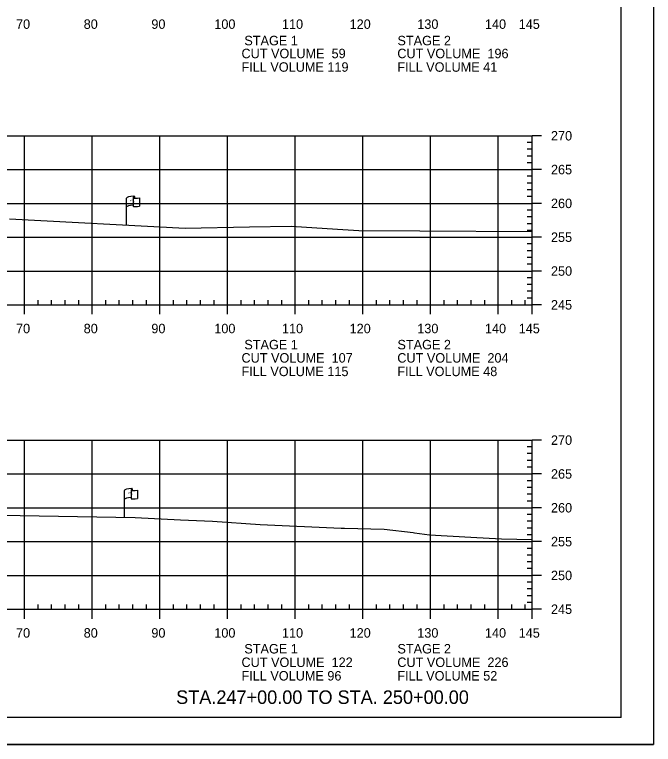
# Model space of a CAD drawing. Extents: x 1365647 to 1367999, y 387113 to 400173.
# Drawn here: x 1365962.6 to 1366057, y 393559.5 to 393667.4 of the extents above; entities that cross this region are included whole.
import ezdxf

# ---------------------------------------------------------------- set-up
doc = ezdxf.new("R2010")
doc.units = 0
for name, color, linetype in [('E_Existing ROW', 7, 'Continuous'), ('R_Axis', 7, 'Continuous'), ('R_Axis Annot', 7, 'Continuous'), ('R_Border', 7, 'Continuous'), ('R_Draft', 7, 'Continuous'), ('R_Exist Surface', 7, 'Continuous'), ('R_Grid', 7, 'Continuous'), ('R_No Plot', 7, 'Continuous')]:
    doc.layers.add(name, color=color, linetype=linetype)

msp = doc.modelspace()

# ---------------------------------------------------------------- linework, layer by layer
at = {"layer": 'E_Existing ROW'}
for p, q in [((1365980.15, 393640.37), (1365980.15, 393640.36)), ((1365980.15, 393640.36), (1365980.15, 393639.13)), ((1365980.32, 393640.53), (1365980.32, 393640.29)), ((1365979.16, 393636.33), (1365979.16, 393640.28)), ((1365981.09, 393640.34), (1365981.09, 393639.1)), ((1365980.01, 393597.31), (1365980.01, 393597.07)), ((1365978.84, 393593.11), (1365978.84, 393597.06)), ((1365979.84, 393597.15), (1365979.84, 393597.14)), ((1365979.84, 393597.14), (1365979.84, 393595.91)), ((1365980.77, 393597.12), (1365980.77, 393595.87))]:
    msp.add_line(p, q, dxfattribs=at)
for centre, radius, start, end in [((1365980.23, 393640.37), 0.078, 88.6458, 274.2828), ((1365980.24, 393640.53), 0.0783, 263.0712, 93.9564), ((1365980.23, 393639.13), 0.0783, 180, 273.9564), ((1365979.92, 393597.15), 0.078, 88.6458, 274.2828), ((1365979.93, 393597.31), 0.0783, 263.0712, 93.9564), ((1365979.92, 393595.91), 0.0783, 180, 273.9564)]:
    msp.add_arc(centre, radius, start, end, dxfattribs=at)
for centre, major_axis, ratio, start_param, end_param in [((1365980.74, 393640.32), (-1.58, -0.04), 0.19887, 5.030368, 6.283185), ((1365980.73, 393639), (-1.58, -0.04), 0.19887, 5.083035, 6.194897), ((1365981.45, 393640.44), (-1.23, -0.13), 0.052933, 0.159456, 1.268315), ((1365981.45, 393639.2), (-1.23, -0.13), 0.052933, 0.159456, 1.268315), ((1365980.43, 393597.1), (-1.58, -0.04), 0.19887, 5.030368, 6.283185), ((1365981.13, 393597.22), (-1.23, -0.13), 0.052933, 0.159456, 1.268315), ((1365980.42, 393595.78), (-1.58, -0.04), 0.19887, 5.083035, 6.194897), ((1365981.13, 393595.98), (-1.23, -0.13), 0.052933, 0.159456, 1.268315)]:
    msp.add_ellipse(centre, major_axis=major_axis, ratio=ratio, start_param=start_param, end_param=end_param, dxfattribs=at)
at = {"layer": 'R_Axis'}
for p, q in [((1366039.09, 393624.52), (1366039.09, 393649.52)), ((1366040.49, 393649.52), (1366039.09, 393649.52)), ((1366039.09, 393648.52), (1366038.39, 393648.52)), ((1366039.09, 393647.52), (1366038.39, 393647.52)), ((1366039.09, 393646.52), (1366038.39, 393646.52)), ((1366039.09, 393645.52), (1366038.39, 393645.52)), ((1366040.49, 393644.52), (1366039.09, 393644.52)), ((1366039.09, 393643.52), (1366038.39, 393643.52)), ((1366039.09, 393642.52), (1366038.39, 393642.52)), ((1366039.09, 393641.52), (1366038.39, 393641.52)), ((1366039.09, 393640.52), (1366038.39, 393640.52)), ((1366040.49, 393639.52), (1366039.09, 393639.52)), ((1366039.09, 393638.52), (1366038.39, 393638.52)), ((1366039.09, 393637.52), (1366038.39, 393637.52)), ((1366039.09, 393636.52), (1366038.39, 393636.52)), ((1366039.09, 393635.52), (1366038.39, 393635.52)), ((1366040.49, 393634.52), (1366039.09, 393634.52)), ((1366039.09, 393633.52), (1366038.39, 393633.52)), ((1366039.09, 393632.52), (1366038.39, 393632.52)), ((1366039.09, 393631.52), (1366038.39, 393631.52)), ((1366039.09, 393630.52), (1366038.39, 393630.52)), ((1366039.09, 393628.52), (1366038.39, 393628.52)), ((1366040.49, 393629.52), (1366039.09, 393629.52)), ((1366039.09, 393627.52), (1366038.39, 393627.52)), ((1366039.09, 393626.52), (1366038.39, 393626.52)), ((1366039.09, 393625.52), (1366038.39, 393625.52)), ((1365749.09, 393624.52), (1366039.09, 393624.52)), ((1365964.09, 393623.12), (1365964.09, 393624.52)), ((1365966.09, 393624.52), (1365966.09, 393625.22)), ((1365968.09, 393624.52), (1365968.09, 393625.22)), ((1365970.09, 393624.52), (1365970.09, 393625.22)), ((1365972.09, 393624.52), (1365972.09, 393625.22)), ((1365974.09, 393623.12), (1365974.09, 393624.52)), ((1365976.09, 393624.52), (1365976.09, 393625.22)), ((1365978.09, 393624.52), (1365978.09, 393625.22)), ((1365980.09, 393624.52), (1365980.09, 393625.22)), ((1365982.09, 393624.52), (1365982.09, 393625.22)), ((1365984.09, 393623.12), (1365984.09, 393624.52)), ((1365986.09, 393624.52), (1365986.09, 393625.22)), ((1365988.09, 393624.52), (1365988.09, 393625.22)), ((1365990.09, 393624.52), (1365990.09, 393625.22)), ((1365992.09, 393624.52), (1365992.09, 393625.22)), ((1365994.09, 393623.12), (1365994.09, 393624.52)), ((1365996.09, 393624.52), (1365996.09, 393625.22)), ((1365998.09, 393624.52), (1365998.09, 393625.22)), ((1366000.09, 393624.52), (1366000.09, 393625.22)), ((1366002.09, 393624.52), (1366002.09, 393625.22)), ((1366004.09, 393623.12), (1366004.09, 393624.52)), ((1366006.09, 393624.52), (1366006.09, 393625.22)), ((1366008.09, 393624.52), (1366008.09, 393625.22)), ((1366010.09, 393624.52), (1366010.09, 393625.22)), ((1366012.09, 393624.52), (1366012.09, 393625.22)), ((1366014.09, 393623.12), (1366014.09, 393624.52)), ((1366016.09, 393624.52), (1366016.09, 393625.22)), ((1366018.09, 393624.52), (1366018.09, 393625.22)), ((1366020.09, 393624.52), (1366020.09, 393625.22)), ((1366022.09, 393624.52), (1366022.09, 393625.22)), ((1366024.09, 393623.12), (1366024.09, 393624.52)), ((1366026.09, 393624.52), (1366026.09, 393625.22)), ((1366028.09, 393624.52), (1366028.09, 393625.22)), ((1366030.09, 393624.52), (1366030.09, 393625.22)), ((1366032.09, 393624.52), (1366032.09, 393625.22)), ((1366034.09, 393623.12), (1366034.09, 393624.52)), ((1366036.09, 393624.52), (1366036.09, 393625.22)), ((1366038.09, 393624.52), (1366038.09, 393625.22)), ((1366039.09, 393623.12), (1366039.09, 393624.52)), ((1366040.49, 393624.52), (1366039.09, 393624.52)), ((1366039.09, 393579.52), (1366039.09, 393604.52)), ((1366040.49, 393604.52), (1366039.09, 393604.52)), ((1366039.09, 393603.52), (1366038.39, 393603.52)), ((1366039.09, 393602.52), (1366038.39, 393602.52)), ((1366039.09, 393601.52), (1366038.39, 393601.52)), ((1366039.09, 393600.52), (1366038.39, 393600.52)), ((1366040.49, 393599.52), (1366039.09, 393599.52)), ((1366039.09, 393598.52), (1366038.39, 393598.52)), ((1366039.09, 393597.52), (1366038.39, 393597.52)), ((1366039.09, 393596.52), (1366038.39, 393596.52)), ((1366039.09, 393595.52), (1366038.39, 393595.52)), ((1366040.49, 393594.52), (1366039.09, 393594.52)), ((1366039.09, 393593.52), (1366038.39, 393593.52)), ((1366039.09, 393592.52), (1366038.39, 393592.52)), ((1366039.09, 393591.52), (1366038.39, 393591.52)), ((1366039.09, 393590.52), (1366038.39, 393590.52)), ((1366040.49, 393589.52), (1366039.09, 393589.52)), ((1366039.09, 393588.52), (1366038.39, 393588.52)), ((1366039.09, 393587.52), (1366038.39, 393587.52)), ((1366039.09, 393586.52), (1366038.39, 393586.52)), ((1366039.09, 393585.52), (1366038.39, 393585.52)), ((1366040.49, 393584.52), (1366039.09, 393584.52)), ((1366039.09, 393583.52), (1366038.39, 393583.52)), ((1366039.09, 393582.52), (1366038.39, 393582.52)), ((1366039.09, 393581.52), (1366038.39, 393581.52)), ((1365966.09, 393579.52), (1365966.09, 393580.22)), ((1365968.09, 393579.52), (1365968.09, 393580.22)), ((1365970.09, 393579.52), (1365970.09, 393580.22)), ((1365972.09, 393579.52), (1365972.09, 393580.22)), ((1365976.09, 393579.52), (1365976.09, 393580.22)), ((1365978.09, 393579.52), (1365978.09, 393580.22)), ((1365980.09, 393579.52), (1365980.09, 393580.22)), ((1365982.09, 393579.52), (1365982.09, 393580.22)), ((1365986.09, 393579.52), (1365986.09, 393580.22)), ((1365988.09, 393579.52), (1365988.09, 393580.22)), ((1365990.09, 393579.52), (1365990.09, 393580.22)), ((1365992.09, 393579.52), (1365992.09, 393580.22)), ((1365996.09, 393579.52), (1365996.09, 393580.22)), ((1365998.09, 393579.52), (1365998.09, 393580.22)), ((1366000.09, 393579.52), (1366000.09, 393580.22)), ((1366002.09, 393579.52), (1366002.09, 393580.22)), ((1366006.09, 393579.52), (1366006.09, 393580.22)), ((1366008.09, 393579.52), (1366008.09, 393580.22)), ((1366010.09, 393579.52), (1366010.09, 393580.22)), ((1366012.09, 393579.52), (1366012.09, 393580.22)), ((1366016.09, 393579.52), (1366016.09, 393580.22)), ((1366018.09, 393579.52), (1366018.09, 393580.22)), ((1366020.09, 393579.52), (1366020.09, 393580.22)), ((1366022.09, 393579.52), (1366022.09, 393580.22)), ((1366026.09, 393579.52), (1366026.09, 393580.22)), ((1366028.09, 393579.52), (1366028.09, 393580.22)), ((1366030.09, 393579.52), (1366030.09, 393580.22)), ((1366032.09, 393579.52), (1366032.09, 393580.22)), ((1366036.09, 393579.52), (1366036.09, 393580.22)), ((1366038.09, 393579.52), (1366038.09, 393580.22)), ((1366039.09, 393580.52), (1366038.39, 393580.52)), ((1365749.09, 393579.52), (1366039.09, 393579.52)), ((1365964.09, 393578.12), (1365964.09, 393579.52)), ((1365974.09, 393578.12), (1365974.09, 393579.52)), ((1365984.09, 393578.12), (1365984.09, 393579.52)), ((1365994.09, 393578.12), (1365994.09, 393579.52)), ((1366004.09, 393578.12), (1366004.09, 393579.52)), ((1366014.09, 393578.12), (1366014.09, 393579.52)), ((1366024.09, 393578.12), (1366024.09, 393579.52)), ((1366034.09, 393578.12), (1366034.09, 393579.52)), ((1366039.09, 393578.12), (1366039.09, 393579.52)), ((1366040.49, 393579.52), (1366039.09, 393579.52))]:
    msp.add_line(p, q, dxfattribs=at)
at = {"layer": 'R_Border'}
for q in [(1366052.27, 393768.98), (1365736.09, 393563.52)]:
    msp.add_line((1366052.27, 393563.52), q, dxfattribs=at)
at = {"layer": 'R_Exist Surface'}
for points in [[(1365961.85, 393637.23), (1365987.82, 393635.87), (1365997.31, 393636.03), (1366003.51, 393636.14), (1366010.33, 393635.69), (1366013.5, 393635.51), (1366022.49, 393635.44), (1366039.09, 393635.38)], [(1365960.56, 393593.44), (1365980.43, 393593.08), (1365987.12, 393592.73), (1365991.87, 393592.53), (1365998.89, 393592.05), (1366010.86, 393591.51), (1366011.35, 393591.48), (1366017.22, 393591.35), (1366021.52, 393590.84), (1366021.71, 393590.82), (1366023.96, 393590.53), (1366030.06, 393590.17), (1366034.59, 393589.95), (1366039.09, 393589.82)]]:
    msp.add_lwpolyline(points, dxfattribs=at)
at = {"layer": 'R_Grid'}
for p, q in [((1365749.09, 393649.52), (1366039.09, 393649.52)), ((1365964.09, 393624.52), (1365964.09, 393649.52)), ((1365974.09, 393624.52), (1365974.09, 393649.52)), ((1365984.09, 393624.52), (1365984.09, 393649.52)), ((1365994.09, 393624.52), (1365994.09, 393649.52)), ((1366004.09, 393624.52), (1366004.09, 393649.52)), ((1366014.09, 393624.52), (1366014.09, 393649.52)), ((1366024.09, 393624.52), (1366024.09, 393649.52)), ((1366034.09, 393624.52), (1366034.09, 393649.52)), ((1366039.09, 393624.52), (1366039.09, 393649.52)), ((1365749.09, 393644.52), (1366039.09, 393644.52)), ((1365749.09, 393639.52), (1366039.09, 393639.52)), ((1365749.09, 393634.52), (1366039.09, 393634.52)), ((1365749.09, 393629.52), (1366039.09, 393629.52)), ((1365749.09, 393624.52), (1366039.09, 393624.52)), ((1365749.09, 393604.52), (1366039.09, 393604.52)), ((1365964.09, 393579.52), (1365964.09, 393604.52)), ((1365974.09, 393579.52), (1365974.09, 393604.52)), ((1365984.09, 393579.52), (1365984.09, 393604.52)), ((1365994.09, 393579.52), (1365994.09, 393604.52)), ((1366004.09, 393579.52), (1366004.09, 393604.52)), ((1366014.09, 393579.52), (1366014.09, 393604.52)), ((1366024.09, 393579.52), (1366024.09, 393604.52)), ((1366034.09, 393579.52), (1366034.09, 393604.52)), ((1366039.09, 393579.52), (1366039.09, 393604.52)), ((1365749.09, 393599.52), (1366039.09, 393599.52)), ((1365749.09, 393594.52), (1366039.09, 393594.52)), ((1365749.09, 393589.52), (1366039.09, 393589.52)), ((1365749.09, 393584.52), (1366039.09, 393584.52)), ((1365749.09, 393579.52), (1366039.09, 393579.52))]:
    msp.add_line(p, q, dxfattribs=at)
at = {"layer": 'R_No Plot'}
msp.add_line((1365723.69, 393559.54), (1366057.03, 393559.54), dxfattribs=at)
msp.add_lwpolyline([(1365723.69, 393772.87), (1366057.03, 393772.87), (1366057.03, 393559.54), (1365723.69, 393559.54)], close=True, dxfattribs=at)

# ---------------------------------------------------------------- texts
at = {"layer": 'E_Existing ROW'}
for s, height, rotation, p in [('R ', 0.2, 9.9884, (1365979.68, 393639.78)), (' O', 0.2, 9.9884, (1365979.82, 393639.83)), ('W', 0.2, 351.1788, (1365980.15, 393639.66)), ('DWB 11-9-07', 0.001, 90, (1365980.32, 393640.29)), ('DWB 11-9-07', 0.001, 5.0717, (1365981.08, 393639.1)), ('DWB 11-9-07', 0.001, 90, (1365979.16, 393636.33)), ('R ', 0.2, 9.9884, (1365979.36, 393596.56)), (' O', 0.2, 9.9884, (1365979.51, 393596.6)), ('W', 0.2, 351.1788, (1365979.84, 393596.44)), ('DWB 11-9-07', 0.001, 90, (1365980.01, 393597.07)), ('DWB 11-9-07', 0.001, 5.0717, (1365980.76, 393595.87)), ('DWB 11-9-07', 0.001, 90, (1365978.84, 393593.11))]:
    msp.add_text(s, height=height, rotation=rotation, dxfattribs=at).set_placement(p)
at = {"layer": 'R_Axis Annot'}
for s, p in [('70', (1365962.83, 393665.32)), ('80', (1365972.83, 393665.32)), ('90', (1365982.83, 393665.32)), ('100', (1365992.13, 393665.32)), ('110', (1366002.13, 393665.32)), ('120', (1366012.13, 393665.32)), ('130', (1366022.13, 393665.32)), ('140', (1366032.13, 393665.32)), ('145', (1366037.12, 393665.32)), ('STAGE 1', (1365996.57, 393662.89)), ('STAGE 2', (1366019.2, 393662.89)), ('CUT VOLUME  59', (1365996.15, 393660.98)), ('CUT VOLUME  196', (1366019.18, 393660.98)), ('FILL VOLUME 119', (1365996.15, 393658.98)), ('FILL VOLUME 41', (1366019.18, 393658.98)), ('270', (1366041.89, 393648.82)), ('265', (1366041.89, 393643.82)), ('260', (1366041.89, 393638.82)), ('255', (1366041.89, 393633.82)), ('250', (1366041.89, 393628.82)), ('245', (1366041.89, 393623.82)), ('70', (1365962.83, 393620.32)), ('80', (1365972.83, 393620.32)), ('90', (1365982.83, 393620.32)), ('100', (1365992.13, 393620.32)), ('110', (1366002.13, 393620.32)), ('120', (1366012.13, 393620.32)), ('130', (1366022.13, 393620.32)), ('140', (1366032.13, 393620.32)), ('145', (1366037.12, 393620.32)), ('STAGE 1', (1365996.57, 393617.94)), ('STAGE 2', (1366019.2, 393617.94)), ('CUT VOLUME  107', (1365996.15, 393615.98)), ('CUT VOLUME  204', (1366019.18, 393615.98)), ('FILL VOLUME 115', (1365996.15, 393613.98)), ('FILL VOLUME 48', (1366019.18, 393613.98)), ('270', (1366041.89, 393603.82)), ('265', (1366041.89, 393598.82)), ('260', (1366041.89, 393593.82)), ('255', (1366041.89, 393588.82)), ('250', (1366041.89, 393583.82)), ('245', (1366041.89, 393578.82)), ('70', (1365962.83, 393575.32)), ('80', (1365972.83, 393575.32)), ('90', (1365982.83, 393575.32)), ('100', (1365992.13, 393575.32)), ('110', (1366002.13, 393575.32)), ('120', (1366012.13, 393575.32)), ('130', (1366022.13, 393575.32)), ('140', (1366032.13, 393575.32)), ('145', (1366037.12, 393575.32)), ('STAGE 1', (1365996.57, 393572.98)), ('STAGE 2', (1366019.2, 393572.98)), ('CUT VOLUME  122', (1365996.15, 393570.98)), ('CUT VOLUME  226', (1366019.18, 393570.98)), ('FILL VOLUME 96', (1365996.15, 393568.98)), ('FILL VOLUME 52', (1366019.18, 393568.98))]:
    msp.add_text(s, height=1.4, dxfattribs=at).set_placement(p)
at = {"layer": 'R_Draft'}
msp.add_text('STA.247+00.00 TO STA. 250+00.00', height=2, dxfattribs=at).set_placement((1365986.49, 393565.52))

doc.saveas('drawing.dxf')
